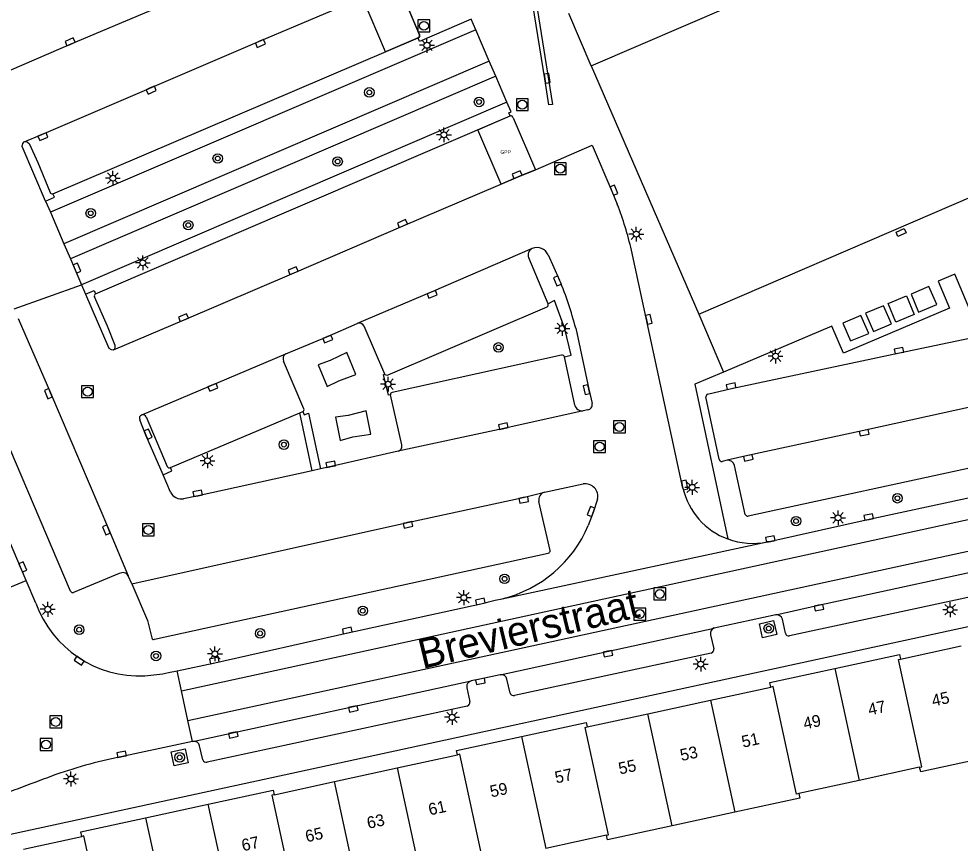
# Model space of a CAD drawing. Extents: x 136000 to 138005, y 398500 to 400500.
# Drawn here: x 137461 to 137540.3, y 399646.5 to 399716 of the extents above; entities that cross this region are included whole.
import ezdxf

# ---------------------------------------------------------------- set-up
doc = ezdxf.new("R2010")
doc.units = 0
for name, color, linetype in [('bp-grn-parkeervak', 7, 'Continuous'), ('gg-anno-huisnummerreeks BGT', 7, 'Continuous'), ('gg-anno-openbare ruimte label', 7, 'Continuous'), ('gg-bbg-hoofdgebouw', 7, 'Continuous'), ('gg-bbg-lage trafo', 7, 'Continuous'), ('gg-bbg-tussenscheiding', 7, 'Continuous'), ('gg-knt-verharding', 7, 'Continuous'), ('gg-knt-verharding nz', 7, 'Continuous'), ('gg-kwrk-afval apart plaats', 7, 'Continuous'), ('gt-grn-afwateringsgoot', 7, 'Continuous'), ('gt-grn-groengrens', 7, 'Continuous'), ('gt-grn-weggrens', 7, 'Continuous'), ('gt-symb-boom', 7, 'Continuous'), ('gt-symb-kolk', 7, 'Continuous'), ('gt-symb-kolk center center', 7, 'Continuous'), ('gt-symb-lichtmast', 7, 'Continuous'), ('gt-symb-rioolschacht', 7, 'Continuous'), ('kenmerkpunt gehandicapten parkeerplaats', 7, 'Continuous')]:
    doc.layers.add(name, color=color, linetype=linetype)

# ---------------------------------------------------------------- blocks, each defined once
blk = doc.blocks.new('gt0-RS')
at = {"layer": 'gt-symb-rioolschacht'}
blk.add_lwpolyline([(-0.5, -0.5), (0.5, -0.5), (0.5, 0.5), (-0.5, 0.5)], close=True, dxfattribs=at)
blk.add_circle((0, 0), 0.375, dxfattribs=at)
blk = doc.blocks.new('gt0-LMAST')
at = {"layer": 'gt-symb-lichtmast'}
for p, q in [((-0.182, 0.173), (-0.447, 0.438)), ((-0.005, 0.246), (-0.005, 0.621)), ((0.172, 0.173), (0.437, 0.438)), ((-0.255, -0.004), (-0.63, -0.004)), ((-0.182, -0.181), (-0.447, -0.446)), ((-0.005, -0.254), (-0.005, -0.629)), ((0.437, -0.446), (0.172, -0.181)), ((0.245, -0.004), (0.62, -0.004))]:
    blk.add_line(p, q, dxfattribs=at)
blk.add_circle((-0.005, -0.004), 0.25, dxfattribs=at)
blk = doc.blocks.new('gt0-KOLK')
at = {"layer": 'gt-symb-kolk'}
blk.add_lwpolyline([(0, 0), (0.375, 0), (0.375, 0.4), (-0.375, 0.4), (-0.375, 0), (0, 0)], dxfattribs=at)
blk = doc.blocks.new('gt0-BOOM')
at = {"layer": 'gt-symb-boom'}
for radius in [0.4, 0.2]:
    blk.add_circle((0, 0), radius, dxfattribs=at)
blk = doc.blocks.new('gt0-KOLKCC')
at = {"layer": 'gt-symb-kolk center center'}
blk.add_lwpolyline([(-0.375, 0.2), (0.375, 0.2), (0.375, -0.2), (-0.375, -0.2)], close=True, dxfattribs=at)

msp = doc.modelspace()

# ---------------------------------------------------------------- linework, layer by layer
at = {"layer": 'bp-grn-parkeervak'}
for points in [[(137493.031, 399718.683), (137494.592, 399714.964), (137494.592, 399714.922), (137494.61, 399714.922), (137494.718, 399714.664), (137494.733, 399714.601), (137494.712, 399714.501), (137494.595, 399714.412), (137491.857, 399713.242), (137489.906, 399717.816), (137490.409, 399718.031), (137493.258, 399719.272)], [(137502.603, 399707.655), (137504.481, 399703.294), (137503.022, 399702.685), (137501.597, 399702.079), (137499.646, 399706.663), (137502.359, 399707.828)]]:
    msp.add_lwpolyline(points, dxfattribs=at)
msp.add_arc((137502.404, 399707.633), 0.2, 6.23434, 103.09113, dxfattribs=at)
at = {"layer": 'gg-bbg-hoofdgebouw'}
for p, q in [((137509.175, 399712.045), (137518.239, 399691.116)), ((137535.229, 399662.042), (137540.339, 399663.154)), ((137519.23, 399658.575), (137524.314, 399659.681)), ((137513.954, 399657.428), (137519.23, 399658.575)), ((137508.851, 399656.318), (137513.954, 399657.428)), ((137492.842, 399652.864), (137497.93, 399653.975)), ((137487.566, 399651.712), (137492.842, 399652.864)), ((137536.848, 399652.919), (137531.751, 399651.812)), ((137482.47, 399650.6), (137487.566, 399651.712)), ((137531.751, 399651.812), (137526.665, 399650.708)), ((137471.65, 399648.665), (137476.928, 399649.809)), ((137521.277, 399649.133), (137516.006, 399647.989)), ((137461.358, 399646.031), (137466.285, 399647.094)), ((137510.476, 399647.2), (137505.365, 399646.087))]:
    msp.add_line(p, q, dxfattribs=at)
for points in [[(137509.175, 399712.045), (137520.94, 399717.11), (137520.32, 399718.564), (137552.82, 399738.687), (137587.995, 399753.779)], [(137518.239, 399691.116), (137557.614, 399708.1), (137599.824, 399726.213)], [(137529.7, 399661.257), (137535.145, 399662.434), (137535.229, 399662.042)], [(137524.314, 399659.681), (137524.231, 399660.075), (137529.7, 399661.257)], [(137503.315, 399655.528), (137508.767, 399656.708), (137508.851, 399656.318)], [(137497.93, 399653.975), (137497.838, 399654.342), (137503.315, 399655.528)], [(137542.386, 399653.711), (137536.937, 399652.529), (137536.848, 399652.919)], [(137476.928, 399649.809), (137482.379, 399650.991), (137482.47, 399650.6)], [(137526.665, 399650.708), (137526.75, 399650.32), (137521.277, 399649.133)], [(137466.285, 399647.094), (137466.201, 399647.484), (137471.65, 399648.665)], [(137516.006, 399647.989), (137510.557, 399646.807), (137510.476, 399647.2)]]:
    msp.add_lwpolyline(points, dxfattribs=at)
at = {"layer": 'gg-bbg-lage trafo'}
for points in [[(137488.592, 399687.88), (137487.196, 399687.208), (137486.177, 399686.835), (137486.948, 399685.016), (137487.925, 399685.507), (137489.369, 399686.042), (137488.592, 399687.88)], [(137490.216, 399682.97), (137488.721, 399682.582), (137487.641, 399682.42), (137488.048, 399680.478), (137489.102, 399680.765), (137490.617, 399681.008), (137490.216, 399682.97)]]:
    msp.add_lwpolyline(points, dxfattribs=at)
at = {"layer": 'gg-bbg-tussenscheiding'}
for p, q in [((137529.7, 399661.257), (137531.751, 399651.812)), ((137519.23, 399658.575), (137521.277, 399649.133)), ((137516.006, 399647.989), (137513.954, 399657.428)), ((137503.315, 399655.528), (137505.365, 399646.087)), ((137492.842, 399652.864), (137494.896, 399643.407)), ((137489.617, 399642.265), (137487.566, 399651.712)), ((137478.978, 399640.369), (137476.928, 399649.809)), ((137471.65, 399648.665), (137473.7, 399639.225))]:
    msp.add_line(p, q, dxfattribs=at)
for points in [[(137536.848, 399652.919), (137537.024, 399652.957), (137535.063, 399662.006), (137535.229, 399662.042)], [(137526.665, 399650.708), (137526.469, 399650.666), (137524.507, 399659.723), (137524.314, 399659.681)], [(137510.476, 399647.2), (137510.642, 399647.236), (137508.677, 399656.28), (137508.851, 399656.318)], [(137500.275, 399644.978), (137500.089, 399644.938), (137498.117, 399654.016), (137497.93, 399653.975)], [(137482.47, 399650.6), (137482.29, 399650.561), (137484.255, 399641.512), (137484.076, 399641.473)], [(137468.622, 399638.125), (137468.423, 399638.082), (137466.457, 399647.131), (137466.285, 399647.094)]]:
    msp.add_lwpolyline(points, dxfattribs=at)
at = {"layer": 'gg-knt-verharding'}
for p, q in [((137500.595, 399712.442), (137499.451, 399715.094)), ((137463.842, 399701.27), (137494.595, 399714.412)), ((137500.595, 399712.442), (137464.769, 399697.051)), ((137501.141, 399711.174), (137500.595, 399712.442)), ((137501.141, 399711.174), (137465.313, 399695.783)), ((137502.082, 399708.993), (137501.141, 399711.174)), ((137467.438, 399692.834), (137502.359, 399707.828)), ((137502.603, 399707.655), (137504.481, 399703.294)), ((137463.223, 399700.649), (137463.629, 399699.705)), ((137463.629, 399699.705), (137464.769, 399697.051)), ((137464.769, 399697.051), (137465.313, 399695.783)), ((137505.554, 399691.99), (137503.918, 399695.86)), ((137505.557, 399696.111), (137506.521, 399693.996)), ((137516.91, 399676.458), (137512.569, 399696.509)), ((137465.313, 399695.783), (137466.251, 399693.6)), ((137466.251, 399693.6), (137466.594, 399692.802)), ((137505.447, 399691.705), (137492.046, 399685.97)), ((137491.792, 399686.066), (137490.052, 399690.107)), ((137461.581, 399668.675), (137453.174, 399688.397)), ((137465.314, 399667.754), (137456.675, 399688.095)), ((137484.978, 399683.145), (137483.267, 399687.15)), ((137506.689, 399687.663), (137492.425, 399684.51)), ((137507.801, 399683.439), (137506.927, 399687.513)), ((137493.218, 399680.108), (137492.271, 399684.324)), ((137519.961, 399678.882), (137518.849, 399684.143)), ((137471.304, 399682.612), (137471.32, 399682.619)), ((137471.708, 399682.452), (137473.477, 399678.278)), ((137473.733, 399678.182), (137484.628, 399682.791)), ((137484.628, 399682.791), (137484.884, 399682.899)), ((137508.89, 399683.054), (137508.515, 399682.973)), ((137546.445, 399679.295), (137522.4, 399674.08)), ((137520.63, 399678.801), (137520.201, 399678.705)), ((137473.744, 399676.112), (137473.113, 399677.58)), ((137486.37, 399678.068), (137485.666, 399677.914)), ((137522.158, 399674.224), (137521.25, 399678.357)), ((137505.235, 399676.101), (137508.509, 399676.812)), ((137505.724, 399671.18), (137504.771, 399675.336)), ((137474.683, 399659.354), (137547.176, 399675.165)), ((137475.217, 399656.863), (137547.719, 399672.619)), ((137501.689, 399667.124), (137523.996, 399671.923)), ((137472.398, 399663.707), (137505.571, 399670.958)), ((137469.43, 399669.242), (137465.566, 399667.664)), ((137470.5, 399668.397), (137470.192, 399669.049)), ((137459.912, 399667.974), (137461.581, 399668.675)), ((137462.394, 399666.768), (137461.581, 399668.675)), ((137547.777, 399668.724), (137525.887, 399664.002)), ((137524.728, 399665.77), (137519.553, 399664.661)), ((137525.539, 399664.213), (137525.295, 399665.407)), ((137501.514, 399660.722), (137519.553, 399664.661)), ((137519.233, 399664.092), (137519.5, 399662.901)), ((137519.285, 399662.544), (137502.726, 399658.969)), ((137473.583, 399660.898), (137474.318, 399661.054)), ((137474.683, 399659.354), (137474.318, 399661.054)), ((137475.637, 399655.106), (137499.061, 399660.199)), ((137502.367, 399659.168), (137502.087, 399660.355)), ((137475.217, 399656.863), (137474.683, 399659.354)), ((137498.727, 399658.072), (137476.833, 399653.339)), ((137475.596, 399655.097), (137475.217, 399656.863)), ((137475.596, 399655.097), (137468.77, 399653.62)), ((137475.637, 399655.106), (137475.596, 399655.097)), ((137476.476, 399653.545), (137476.196, 399654.738))]:
    msp.add_line(p, q, dxfattribs=at)
for points in [[(137494.595, 399714.412), (137494.712, 399714.501), (137494.733, 399714.601), (137494.718, 399714.664), (137493.031, 399718.683)], [(137499.451, 399715.094), (137499.066, 399715.986), (137494.728, 399714.105), (137494.595, 399714.412)], [(137502.359, 399707.828), (137502.255, 399708.093), (137502.439, 399708.165), (137502.082, 399708.993)], [(137463.223, 399700.649), (137461.248, 399705.252), (137461.299, 399705.493), (137461.422, 399705.651)], [(137461.422, 399705.651), (137461.567, 399705.673), (137461.707, 399705.627), (137461.835, 399705.495), (137462.565, 399703.907), (137463.596, 399701.368)], [(137504.481, 399703.294), (137509.251, 399705.361), (137510.918, 399701.491), (137511.381, 399700.382)], [(137463.223, 399700.649), (137463.971, 399700.968), (137463.842, 399701.27)], [(137541.715, 399689.245), (137541.593, 399689.842), (137541.757, 399689.876), (137539.821, 399694.479), (137538.419, 399693.907), (137539.369, 399691.627), (137530.432, 399687.833), (137529.455, 399690.096), (137520.335, 399686.239)], [(137466.594, 399692.802), (137467.32, 399693.111), (137467.438, 399692.834)], [(137466.594, 399692.802), (137468.547, 399688.263), (137468.748, 399688.142), (137468.941, 399688.121)], [(137468.941, 399688.121), (137469.042, 399688.198), (137469.096, 399688.315), (137469.086, 399688.477), (137468.442, 399690.092), (137467.331, 399692.582)], [(137483.467, 399687.763), (137486.918, 399689.205), (137489.46, 399690.334)], [(137507.878, 399689.931), (137508.988, 399684.792), (137509.266, 399683.574)], [(137518.99, 399684.375), (137521.012, 399684.85), (137535.161, 399687.845), (137541.715, 399689.245)], [(137492.271, 399684.324), (137492.096, 399684.283), (137491.684, 399686.041), (137491.792, 399686.066)], [(137491.906, 399685.965), (137491.839, 399686.004), (137491.792, 399686.066)], [(137492.046, 399685.97), (137491.977, 399685.955), (137491.906, 399685.965)], [(137520.335, 399686.239), (137517.92, 399685.217), (137520.684, 399672.167)], [(137484.884, 399682.899), (137485.002, 399682.617), (137485.367, 399682.77), (137486.37, 399678.068)], [(137473.113, 399677.58), (137471.676, 399680.924), (137471.148, 399682.221)], [(137492.917, 399679.564), (137487.289, 399678.269), (137486.37, 399678.068)], [(137473.113, 399677.58), (137473.855, 399677.899), (137473.733, 399678.182)], [(137485.666, 399677.914), (137476.081, 399675.813), (137474.85, 399675.559)], [(137546.805, 399676.905), (137543.839, 399676.228), (137532.598, 399673.821), (137524.309, 399671.966), (137523.996, 399671.923)], [(137509.72, 399675.521), (137509.359, 399674.401), (137508.933, 399673.301)], [(137524.728, 399665.77), (137528.341, 399666.574), (137545.159, 399670.232), (137548.089, 399670.885)], [(137470.5, 399668.397), (137471.806, 399665.302), (137472.179, 399663.839)], [(137553.194, 399664.471), (137552.584, 399667.279), (137454.924, 399646.093), (137456.061, 399640.857)], [(137474.318, 399661.054), (137477.482, 399661.726), (137488.669, 399664.252), (137499.886, 399666.701), (137501.1, 399666.997), (137501.689, 399667.124)], [(137523.621, 399663.836), (137523.355, 399665.025), (137524.545, 399665.292), (137524.812, 399664.103), (137523.621, 399663.836)], [(137499.061, 399660.199), (137498.887, 399660.108), (137498.755, 399659.986), (137498.706, 399659.875), (137498.698, 399659.607), (137498.959, 399658.43)], [(137501.514, 399660.722), (137499.814, 399660.354), (137499.061, 399660.199)], [(137474.981, 399654.463), (137475.228, 399653.298), (137474.053, 399653.05), (137473.807, 399654.215), (137474.981, 399654.463)]]:
    msp.add_lwpolyline(points, dxfattribs=at)
for centre, radius, start, end in [((137502.404, 399707.633), 0.2, 6.23434, 103.09113), ((137463.796, 399701.512), 0.246, 215.75185, 280.80605), ((137486.461, 399690.619), 26.764, 12.71245, 21.39319), ((137504.467, 399696.105), 0.601, 114.28808, 204.01502), ((137504.617, 399695.711), 1.022, 23.03379, 112.8324), ((137478.662, 399682.437), 30.161, 14.3864, 22.53423), ((137467.57, 399692.629), 0.244, 122.81632, 191.17121), ((137505.307, 399691.92), 0.257, 303.02698, 15.81687), ((137489.634, 399689.902), 0.466, 26.12869, 111.91307), ((137483.686, 399687.352), 0.465, 118.06813, 205.79256), ((137506.75, 399687.495), 0.178, 5.65351, 109.90395), ((137492.467, 399684.318), 0.196, 102.42214, 178.33127), ((137519.077, 399684.163), 0.229, 112.27561, 185.14539), ((137484.788, 399683.077), 0.202, 298.39791, 19.77699), ((137508.417, 399683.603), 0.638, 194.93319, 278.80497), ((137508.829, 399683.494), 0.444, 277.89363, 10.36673), ((137471.428, 399682.336), 0.303, 114.24598, 202.2523), ((137471.428, 399682.335), 0.303, 22.61277, 110.81194), ((137492.815, 399679.976), 0.424, 283.89706, 18.19066), ((137520.16, 399678.901), 0.2, 185.32637, 281.85609), ((137520.712, 399678.26), 0.547, 10.1886, 98.5963), ((137473.642, 399678.329), 0.173, 197.17979, 301.70812), ((137508.665, 399675.744), 1.079, 348.04752, 98.28973), ((137474.666, 399676.573), 1.03, 206.55261, 280.31728), ((137505.424, 399675.463), 0.665, 106.48685, 191.03651), ((137522.764, 399677.802), 6.007, 192.92876, 249.73548), ((137522.374, 399674.312), 0.233, 202.07489, 276.41632), ((137499.17, 399677.414), 10.594, 283.75422, 337.15461), ((137522.763, 399677.788), 5.993, 249.70195, 281.87115), ((137505.493, 399671.175), 0.231, 289.72144, 1.13018), ((137469.725, 399668.805), 0.527, 27.5803, 123.99364), ((137465.5, 399667.877), 0.223, 213.47628, 287.21607), ((137471.124, 399669.906), 9.277, 199.7724, 272.78412), ((137524.814, 399665.28), 0.498, 14.82217, 99.92214), ((137519.681, 399664.215), 0.464, 105.9815, 195.31255), ((137525.815, 399664.276), 0.283, 192.86298, 284.67832), ((137472.316, 399663.819), 0.139, 171.58453, 306.25739), ((137519.191, 399662.844), 0.315, 287.46348, 10.42038), ((137470.632, 399675.923), 15.312, 273.53112, 281.11207), ((137501.612, 399660.244), 0.488, 13.12268, 101.59912), ((137502.641, 399659.24), 0.284, 194.6267, 287.37255), ((137498.653, 399658.374), 0.311, 283.78647, 10.32345), ((137475.727, 399654.635), 0.48, 12.42816, 100.85655), ((137476.129, 399618.493), 35.89, 101.83169, 111.40928), ((137476.774, 399653.65), 0.316, 199.32843, 280.69903), ((137540.114, 399441.991), 223.622, 110.16441, 111.7117)]:
    msp.add_arc(centre, radius, start, end, dxfattribs=at)
at = {"layer": 'gg-knt-verharding nz'}
msp.add_line((137471.32, 399682.619), (137483.467, 399687.763), dxfattribs=at)
for points in [[(137487.7, 399723.395), (137483.773, 399721.787), (137474.55, 399717.781), (137465.362, 399713.887), (137456.174, 399709.905), (137454.444, 399709.162)], [(137461.422, 399705.651), (137462.916, 399706.267), (137481.236, 399714.119), (137490.409, 399718.031), (137493.258, 399719.272)], [(137468.941, 399688.121), (137474.907, 399690.641), (137484.15, 399694.601), (137493.357, 399698.572), (137503.022, 399702.685), (137504.481, 399703.294)], [(137584.025, 399700.084), (137575.53, 399696.451), (137563.967, 399691.561), (137552.442, 399686.673), (137547.972, 399684.795), (137532.135, 399681.317), (137522.388, 399679.193), (137520.63, 399678.801)], [(137504.22, 399696.653), (137495.708, 399692.976), (137489.46, 399690.334)], [(137460.921, 399690.757), (137463.631, 399684.493), (137468.523, 399673.012), (137470.192, 399669.049)], [(137508.515, 399682.973), (137501.826, 399681.481), (137492.917, 399679.564)], [(137470.5, 399668.397), (137493.719, 399673.556), (137503.464, 399675.651), (137505.235, 399676.101)]]:
    msp.add_lwpolyline(points, dxfattribs=at)
at = {"layer": 'gg-kwrk-afval apart plaats'}
for points in [[(137536.754, 399691.279), (137538.306, 399691.932), (137537.626, 399693.442), (137536.145, 399692.805), (137536.754, 399691.279)], [(137534.203, 399692.008), (137535.746, 399692.654), (137536.398, 399691.09), (137534.842, 399690.431), (137534.203, 399692.008)], [(137532.284, 399691.193), (137532.964, 399689.642), (137534.475, 399690.303), (137533.806, 399691.812), (137532.284, 399691.193)], [(137531.021, 399688.856), (137532.572, 399689.5), (137531.897, 399690.992), (137530.393, 399690.352), (137531.021, 399688.856)]]:
    msp.add_lwpolyline(points, dxfattribs=at)
at = {"layer": 'gt-grn-afwateringsgoot'}
msp.add_lwpolyline([(137505.92, 399708.804), (137505.615, 399708.753), (137505.271, 399710.965), (137502.671, 399727.177), (137502.311, 399729.376), (137502.631, 399729.414), (137505.92, 399708.804)], dxfattribs=at)
at = {"layer": 'gt-grn-groengrens'}
for p, q in [((137499.451, 399715.094), (137463.629, 399699.705)), ((137502.082, 399708.993), (137466.251, 399693.6)), ((137485.666, 399677.914), (137484.628, 399682.791))]:
    msp.add_line(p, q, dxfattribs=at)
msp.add_lwpolyline([(137506.927, 399687.513), (137507.508, 399687.647), (137506.958, 399689.886), (137506.098, 399692.261), (137505.554, 399691.99)], dxfattribs=at)
at = {"layer": 'gt-grn-weggrens'}
for p, q in [((137509.175, 399712.045), (137507.305, 399716.448)), ((137460.578, 399691.559), (137466.251, 399693.6)), ((137518.239, 399691.116), (137520.335, 399686.239))]:
    msp.add_line(p, q, dxfattribs=at)

# ---------------------------------------------------------------- block references
at = {"layer": 'gt-symb-boom'}
for p in [(137490.495, 399709.813), (137499.736, 399709.003), (137477.721, 399704.243), (137487.822, 399703.984), (137467.025, 399699.622), (137475.24, 399698.621), (137501.373, 399688.316), (137483.295, 399680.117), (137534.979, 399675.596), (137526.439, 399673.672), (137501.882, 399668.805), (137489.941, 399666.113), (137466.052, 399664.519), (137524.138, 399664.629), (137481.292, 399664.21), (137472.524, 399662.303), (137474.517, 399653.757)]:
    msp.add_blockref('gt0-BOOM', p, dxfattribs=at)
at = {"layer": 'gt-symb-kolk'}
for p, rotation in [((137465.362, 399713.887), 22.98984241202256), ((137481.236, 399714.119), -157.01015758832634), ((137505.271, 399710.965), -80.89059749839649), ((137472.045, 399710.185), -157.01015758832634), ((137462.916, 399706.267), -157.01015758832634), ((137503.022, 399702.685), 22.989842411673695), ((137510.918, 399701.491), -67.1405090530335), ((137493.357, 399698.572), 22.989842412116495), ((137465.682, 399694.921), -67.14050905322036), ((137484.15, 399694.601), 22.989842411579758), ((137506.521, 399693.996), 113.13077234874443), ((137495.708, 399692.976), -157.01015758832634), ((137474.907, 399690.641), 22.989842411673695), ((137513.84, 399690.635), -77.79590749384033), ((137486.918, 399689.205), -157.01015758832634), ((137535.161, 399687.845), 11.9493394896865), ((137463.631, 399684.493), 112.85949094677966), ((137477.235, 399685.129), -157.01015758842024), ((137508.988, 399684.792), 102.8579191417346), ((137521.012, 399684.85), 11.949339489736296), ((137501.826, 399681.481), 11.651766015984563), ((137471.676, 399680.924), -67.1405090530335), ((137532.135, 399681.317), -168.01740840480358), ((137522.388, 399679.193), -168.01740840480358), ((137487.289, 399678.269), 11.651766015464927), ((137516.858, 399676.676), -77.79590749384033), ((137476.081, 399675.813), 11.651766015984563), ((137503.464, 399675.651), -168.01740840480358), ((137509.359, 399674.401), 68.8489357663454), ((137493.719, 399673.556), -168.01740840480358), ((137532.598, 399673.821), 11.949339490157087), ((137468.523, 399673.012), 112.85949094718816), ((137524.309, 399671.966), 11.949339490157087), ((137461.117, 399669.732), -66.86922765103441), ((137499.886, 399666.701), 11.982591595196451), ((137528.341, 399666.574), -168.01740840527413), ((137488.669, 399664.252), 11.982591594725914), ((137510.547, 399662.695), -168.01740840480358), ((137466.16, 399662.069), 145.77949332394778), ((137477.482, 399661.726), 11.982591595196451), ((137499.814, 399660.354), -168.01740840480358), ((137489.106, 399658.035), -168.01740840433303), ((137479.001, 399655.843), -168.01740840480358), ((137469.678, 399653.816), 12.2136862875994)]:
    msp.add_blockref('gt0-KOLK', p, dxfattribs=dict(at, rotation=rotation))
at = {"layer": 'gt-symb-kolk center center', "rotation": 23.35859569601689}
msp.add_blockref('gt0-KOLKCC', (137535.287, 399698.007), dxfattribs=at)
at = {"layer": 'gt-symb-lichtmast'}
for p in [(137495.351, 399713.786), (137496.782, 399706.242), (137468.893, 399702.579), (137512.984, 399697.869), (137471.413, 399695.449), (137506.752, 399689.919), (137524.718, 399687.584), (137492.073, 399685.217), (137476.86, 399678.765), (137517.695, 399676.52), (137529.98, 399673.95), (137498.462, 399667.223), (137463.408, 399666.244), (137539.424, 399666.208), (137477.491, 399662.482), (137518.412, 399661.618), (137497.468, 399657.139), (137465.362, 399651.939)]:
    msp.add_blockref('gt0-LMAST', p, dxfattribs=at)
at = {"layer": 'gt-symb-rioolschacht'}
for p in [(137495.092, 399715.422), (137503.383, 399708.777), (137506.58, 399703.378), (137466.761, 399684.584), (137511.56, 399681.612), (137509.889, 399679.951), (137471.882, 399672.931), (137514.96, 399667.535), (137513.28, 399665.833), (137464.077, 399656.746), (137463.265, 399654.838)]:
    msp.add_blockref('gt0-RS', p, dxfattribs=at)

# ---------------------------------------------------------------- texts
at = {"layer": 'gg-anno-huisnummerreeks BGT'}
for s, rotation, p in [('47', 12.2, (137532.615, 399657.283)), ('45', 12.3, (137537.982, 399658.034)), ('49', 12.2, (137527.158, 399656.103)), ('51', 12.3, (137521.969, 399654.565)), ('53', 12.3, (137516.789, 399653.438)), ('55', 12.3, (137511.6, 399652.309)), ('57', 12.2, (137506.234, 399651.555)), ('59', 12.2, (137500.77, 399650.372)), ('61', 12.3, (137495.587, 399648.857)), ('63', 12.3, (137490.405, 399647.725)), ('65', 12.3, (137485.219, 399646.593)), ('67', 12.2, (137479.848, 399645.838))]:
    msp.add_text(s, height=1, rotation=rotation, dxfattribs=at).set_placement(p)
at = {"layer": 'gg-anno-openbare ruimte label'}
msp.add_text('Brevierstraat', height=2.5, rotation=13.5, dxfattribs=at).set_placement((137494.967, 399661.2))
at = {"layer": 'kenmerkpunt gehandicapten parkeerplaats'}
msp.add_text('GPP', height=0.3, dxfattribs=at).set_placement((137501.536, 399704.633))

doc.saveas('drawing.dxf')
